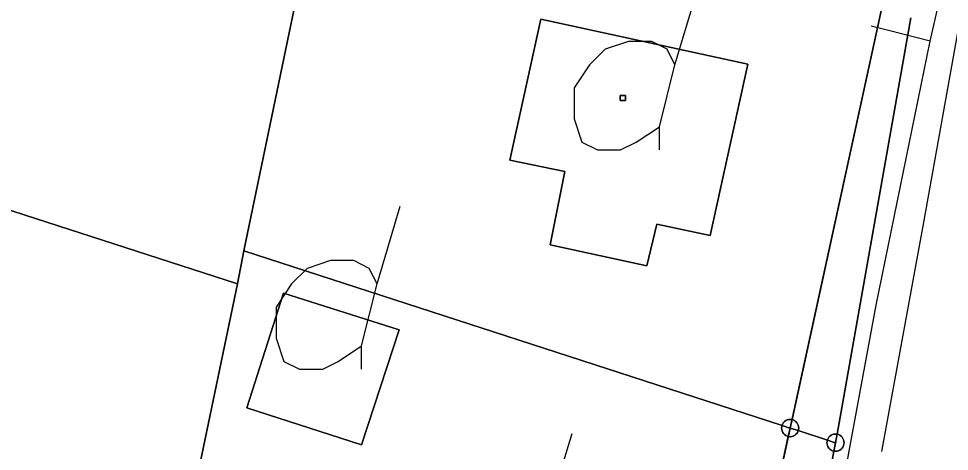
# Model space of a CAD drawing. Extents: x -645676 to -642474, y -1077513 to -1072613.
# Drawn here: x -644153.7 to -644099.7, y -1074893.3 to -1074868.2 of the extents above; entities that cross this region are included whole.
import ezdxf

# ---------------------------------------------------------------- set-up
doc = ezdxf.new("R2010")
doc.units = 0
for name, color, linetype in [('KN', 7, 'Continuous'), ('KULTURY_STAV', 7, 'Continuous'), ('KULTURY_ZNACKY', 7, 'Continuous'), ('PLYNOVOD', 7, 'Continuous'), ('Silnice_II__t__dy_a_III__t__dy', 7, 'Continuous')]:
    doc.layers.add(name, color=color, linetype=linetype)

# ---------------------------------------------------------------- blocks, each defined once
blk = doc.blocks.new('$431')
blk.add_line((0.63, 0.99), (0.9, 1.89))
blk.add_lwpolyline([(0.45, 0), (0.45, 0.27), (0.63, 0.99), (0.54, 1.17), (0.36, 1.26), (0.09, 1.26), (-0.18, 1.17), (-0.36, 0.99), (-0.54, 0.72), (-0.54, 0.36), (-0.45, 0.09), (-0.27, 0), (0, 0), (0.18, 0.09), (0.45, 0.27)])

msp = doc.modelspace()

# ---------------------------------------------------------------- linework, layer by layer
at = {"layer": 'KN'}
for points in [[(-644135.57, -1074857.24), (-644140.63, -1074881.65), (-644141, -1074883.55), (-644173.59, -1074873.01)], [(-644101.95, -1074868.13), (-644106.23, -1074892.29), (-644106.32, -1074892.28), (-644106.41, -1074892.29), (-644106.49, -1074892.31), (-644106.57, -1074892.35), (-644106.64, -1074892.4), (-644106.7, -1074892.46), (-644106.75, -1074892.53), (-644106.79, -1074892.61), (-644106.79, -1074892.63), (-644108.48, -1074892.08), (-644108.46, -1074892.02), (-644108.45, -1074891.93), (-644108.46, -1074891.84), (-644108.48, -1074891.76), (-644108.52, -1074891.68), (-644108.57, -1074891.61), (-644108.63, -1074891.55), (-644108.7, -1074891.5), (-644108.78, -1074891.46), (-644108.84, -1074891.44), (-644103.54, -1074867.1)], [(-644110.41, -1074915.57), (-644106.41, -1074893.27), (-644106.32, -1074893.28), (-644106.23, -1074893.27), (-644106.15, -1074893.25), (-644106.07, -1074893.21), (-644106, -1074893.16), (-644105.94, -1074893.1), (-644105.89, -1074893.03), (-644105.85, -1074892.95), (-644105.83, -1074892.87), (-644105.82, -1074892.78), (-644105.83, -1074892.69), (-644105.85, -1074892.61), (-644105.89, -1074892.53), (-644105.94, -1074892.46), (-644106, -1074892.4), (-644106.07, -1074892.35), (-644106.15, -1074892.31), (-644106.23, -1074892.29), (-644101.95, -1074868.13)], [(-644145.8, -1074906.56), (-644141, -1074883.55), (-644140.63, -1074881.65), (-644109.42, -1074891.78), (-644109.44, -1074891.84), (-644109.45, -1074891.93), (-644109.44, -1074892.02), (-644109.42, -1074892.1), (-644109.38, -1074892.18), (-644109.33, -1074892.25), (-644109.27, -1074892.31), (-644109.2, -1074892.36), (-644109.12, -1074892.4), (-644109.06, -1074892.42), (-644110.56, -1074899.34)], [(-644108.95, -1074891.92), (-644108.95, -1074891.93), (-644108.96, -1074891.93), (-644108.96, -1074891.92), (-644108.95, -1074891.92)], [(-644108.94, -1074891.93), (-644108.95, -1074891.93), (-644108.95, -1074891.92), (-644108.94, -1074891.92), (-644108.94, -1074891.93)], [(-644110.56, -1074899.34), (-644109.06, -1074892.42), (-644109.04, -1074892.42), (-644108.95, -1074892.43), (-644108.86, -1074892.42), (-644108.78, -1074892.4), (-644108.7, -1074892.36), (-644108.63, -1074892.31), (-644108.57, -1074892.25), (-644108.52, -1074892.18), (-644108.48, -1074892.1), (-644108.48, -1074892.08), (-644106.79, -1074892.63), (-644106.81, -1074892.69), (-644106.82, -1074892.78), (-644106.81, -1074892.87), (-644106.79, -1074892.95), (-644106.75, -1074893.03), (-644106.7, -1074893.1), (-644106.64, -1074893.16), (-644106.57, -1074893.21), (-644106.49, -1074893.25), (-644106.41, -1074893.27), (-644110.41, -1074915.57)], [(-644106.32, -1074892.77), (-644106.32, -1074892.78), (-644106.33, -1074892.78), (-644106.33, -1074892.77), (-644106.32, -1074892.77)], [(-644106.32, -1074892.79), (-644106.32, -1074892.78), (-644106.32, -1074892.77), (-644106.31, -1074892.77), (-644106.31, -1074892.78), (-644106.31, -1074892.79), (-644106.32, -1074892.79)]]:
    msp.add_lwpolyline(points, dxfattribs=at)
for points in [[(-644103.54, -1074867.1), (-644108.84, -1074891.44), (-644108.86, -1074891.44), (-644108.95, -1074891.43), (-644109.04, -1074891.44), (-644109.12, -1074891.46), (-644109.2, -1074891.5), (-644109.27, -1074891.55), (-644109.33, -1074891.61), (-644109.38, -1074891.68), (-644109.42, -1074891.76), (-644109.42, -1074891.78), (-644140.63, -1074881.65), (-644135.57, -1074857.24), (-644135.56, -1074857.24), (-644135.47, -1074857.25), (-644135.38, -1074857.24), (-644135.3, -1074857.22), (-644135.22, -1074857.18), (-644135.15, -1074857.13), (-644135.09, -1074857.07), (-644135.04, -1074857), (-644135, -1074856.92), (-644135, -1074856.9)], [(-644111.4, -1074870.81), (-644113.58, -1074880.76), (-644116.69, -1074880.1), (-644117.26, -1074882.51), (-644122.86, -1074881.3), (-644122.01, -1074877.03), (-644125.2, -1074876.39), (-644123.41, -1074868.19)], [(-644111.4, -1074870.81), (-644123.41, -1074868.19), (-644125.2, -1074876.39), (-644122.01, -1074877.03), (-644122.86, -1074881.3), (-644117.26, -1074882.51), (-644116.69, -1074880.1), (-644113.58, -1074880.76)], [(-644141, -1074883.55), (-644145.8, -1074906.56), (-644178.41, -1074896), (-644173.59, -1074873.01)], [(-644118.5, -1074872.92), (-644118.8, -1074872.92), (-644118.8, -1074872.62), (-644118.5, -1074872.62)], [(-644118.5, -1074872.92), (-644118.5, -1074872.62), (-644118.8, -1074872.62), (-644118.8, -1074872.92)], [(-644108.96, -1074891.93), (-644108.96, -1074891.94), (-644108.95, -1074891.94), (-644109.06, -1074892.42), (-644109.12, -1074892.4), (-644109.2, -1074892.36), (-644109.27, -1074892.31), (-644109.33, -1074892.25), (-644109.38, -1074892.18), (-644109.42, -1074892.1), (-644109.44, -1074892.02), (-644109.45, -1074891.93), (-644109.44, -1074891.84), (-644109.42, -1074891.78)], [(-644108.84, -1074891.44), (-644108.95, -1074891.92), (-644108.96, -1074891.92), (-644108.96, -1074891.93), (-644109.42, -1074891.78), (-644109.42, -1074891.76), (-644109.38, -1074891.68), (-644109.33, -1074891.61), (-644109.27, -1074891.55), (-644109.2, -1074891.5), (-644109.12, -1074891.46), (-644109.04, -1074891.44), (-644108.95, -1074891.43), (-644108.86, -1074891.44)], [(-644108.48, -1074892.08), (-644108.94, -1074891.93), (-644108.94, -1074891.92), (-644108.95, -1074891.92), (-644108.84, -1074891.44), (-644108.78, -1074891.46), (-644108.7, -1074891.5), (-644108.63, -1074891.55), (-644108.57, -1074891.61), (-644108.52, -1074891.68), (-644108.48, -1074891.76), (-644108.46, -1074891.84), (-644108.45, -1074891.93), (-644108.46, -1074892.02)], [(-644108.48, -1074892.08), (-644108.48, -1074892.1), (-644108.52, -1074892.18), (-644108.57, -1074892.25), (-644108.63, -1074892.31), (-644108.7, -1074892.36), (-644108.78, -1074892.4), (-644108.86, -1074892.42), (-644108.95, -1074892.43), (-644109.04, -1074892.42), (-644109.06, -1074892.42), (-644108.95, -1074891.94), (-644108.94, -1074891.94), (-644108.94, -1074891.93)], [(-644108.95, -1074891.93), (-644108.95, -1074891.94), (-644108.96, -1074891.94), (-644108.96, -1074891.93)], [(-644108.94, -1074891.93), (-644108.94, -1074891.94), (-644108.95, -1074891.94), (-644108.95, -1074891.93)], [(-644106.23, -1074892.29), (-644106.32, -1074892.77), (-644106.33, -1074892.77), (-644106.33, -1074892.78), (-644106.79, -1074892.63), (-644106.79, -1074892.61), (-644106.75, -1074892.53), (-644106.7, -1074892.46), (-644106.64, -1074892.4), (-644106.57, -1074892.35), (-644106.49, -1074892.31), (-644106.41, -1074892.29), (-644106.32, -1074892.28)], [(-644106.41, -1074893.27), (-644106.32, -1074892.79), (-644106.31, -1074892.79), (-644106.31, -1074892.78), (-644106.31, -1074892.77), (-644106.32, -1074892.77), (-644106.23, -1074892.29), (-644106.15, -1074892.31), (-644106.07, -1074892.35), (-644106, -1074892.4), (-644105.94, -1074892.46), (-644105.89, -1074892.53), (-644105.85, -1074892.61), (-644105.83, -1074892.69), (-644105.82, -1074892.78), (-644105.83, -1074892.87), (-644105.85, -1074892.95), (-644105.89, -1074893.03), (-644105.94, -1074893.1), (-644106, -1074893.16), (-644106.07, -1074893.21), (-644106.15, -1074893.25), (-644106.23, -1074893.27), (-644106.32, -1074893.28)], [(-644106.33, -1074892.78), (-644106.33, -1074892.79), (-644106.32, -1074892.79), (-644106.41, -1074893.27), (-644106.49, -1074893.25), (-644106.57, -1074893.21), (-644106.64, -1074893.16), (-644106.7, -1074893.1), (-644106.75, -1074893.03), (-644106.79, -1074892.95), (-644106.81, -1074892.87), (-644106.82, -1074892.78), (-644106.81, -1074892.69), (-644106.79, -1074892.63)], [(-644106.32, -1074892.78), (-644106.32, -1074892.79), (-644106.33, -1074892.79), (-644106.33, -1074892.78)]]:
    msp.add_lwpolyline(points, close=True, dxfattribs=at)
at = {"layer": 'KULTURY_STAV'}
for points in [[(-644178.41, -1074896), (-644145.8, -1074906.56), (-644112.98, -1074917.2), (-644112.78, -1074915.7), (-644110.56, -1074899.34), (-644108.95, -1074891.93), (-644103.54, -1074867.1), (-644098.13, -1074842.27), (-644093.06, -1074818.94), (-644092.72, -1074817.39), (-644125.14, -1074806.93), (-644125, -1074806.39), (-644128.9, -1074805.43), (-644141.58, -1074802.3), (-644157.96, -1074798.75)], [(-644157.96, -1074798.75), (-644141.58, -1074802.3), (-644128.9, -1074805.43), (-644125, -1074806.39), (-644125.14, -1074806.93), (-644092.72, -1074817.39), (-644098.13, -1074842.27), (-644103.54, -1074867.1), (-644108.95, -1074891.93), (-644110.56, -1074899.34), (-644112.78, -1074915.7), (-644112.98, -1074917.2), (-644145.8, -1074906.56), (-644178.41, -1074896)], [(-644123.41, -1074868.19), (-644111.4, -1074870.81), (-644113.58, -1074880.76), (-644116.69, -1074880.1), (-644117.26, -1074882.51), (-644122.86, -1074881.3), (-644122.01, -1074877.03), (-644125.2, -1074876.39), (-644123.41, -1074868.19)], [(-644123.41, -1074868.19), (-644125.2, -1074876.39), (-644122.01, -1074877.03), (-644122.86, -1074881.3), (-644117.26, -1074882.51), (-644116.69, -1074880.1), (-644113.58, -1074880.76), (-644111.4, -1074870.81), (-644123.41, -1074868.19)], [(-644138.33, -1074884.1), (-644131.63, -1074886.23), (-644133.81, -1074892.91), (-644140.46, -1074890.75), (-644138.33, -1074884.1)], [(-644138.33, -1074884.1), (-644140.46, -1074890.75), (-644133.81, -1074892.91), (-644131.63, -1074886.23), (-644138.33, -1074884.1)]]:
    msp.add_lwpolyline(points, dxfattribs=at)
at = {"layer": 'PLYNOVOD'}
for p, q in [((-644100.82, -1074869.47), (-644100.14, -1074866.43)), ((-644103.25, -1074868.85), (-644104.25, -1074868.6)), ((-644100.82, -1074869.47), (-644103.25, -1074868.85)), ((-644103.97, -1074884.79), (-644100.82, -1074869.47)), ((-644106.4, -1074898.01), (-644103.97, -1074884.79))]:
    msp.add_line(p, q, dxfattribs=at)
at = {"layer": 'Silnice_II__t__dy_a_III__t__dy'}
for p, q in [((-644099.06, -1074867.91), (-644101.23, -1074880.09)), ((-644101.23, -1074880.09), (-644103.66, -1074893.29))]:
    msp.add_line(p, q, dxfattribs=at)

# ---------------------------------------------------------------- block references
at = {"layer": 'KULTURY_ZNACKY', "xscale": 5, "yscale": 5}
for p in [(-644118.78, -1074875.79), (-644136.06, -1074888.51), (-644126.1, -1074901.7)]:
    msp.add_blockref('$431', p, dxfattribs=at)

doc.saveas('drawing.dxf')
